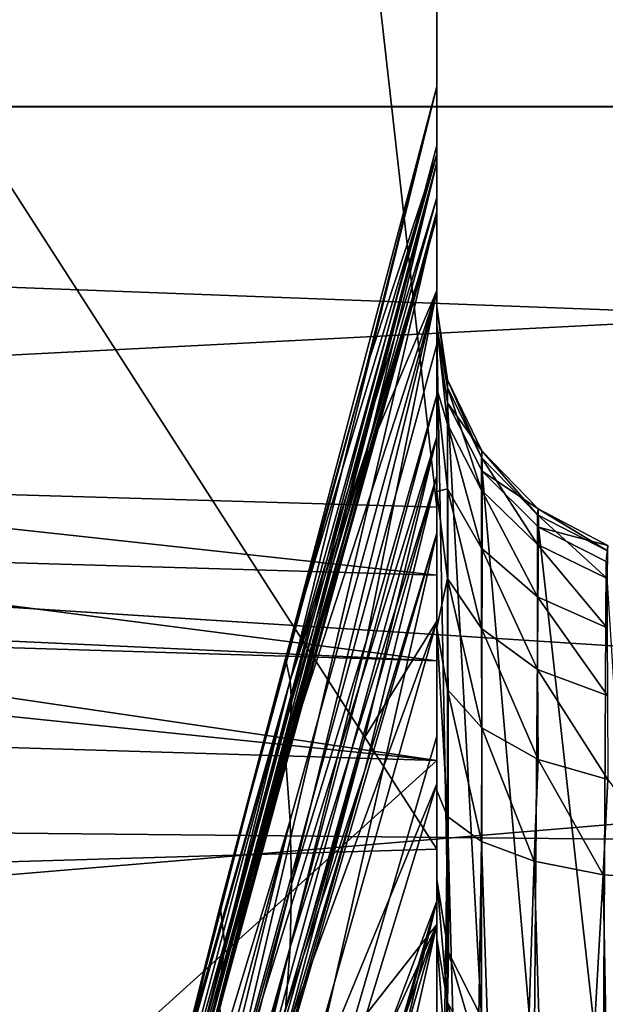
# Model space of a CAD drawing. Header units: millimetres. Extents: x -41 to 9, y -3 to 403.
# Tile 426 of 505: x -25.31 to -24.14, y 351.34 to 353.31. Entities that reach past the tile are written whole.
import ezdxf

# ---------------------------------------------------------------- set-up
doc = ezdxf.new("R2010")
doc.units = ezdxf.units.MM
doc.header["$LTSCALE"] = 81.481481
for name, color, linetype in [('1222', 7, 'CONTINUOUS'), ('1223', 7, 'CONTINUOUS'), ('1225', 7, 'CONTINUOUS'), ('1253', 7, 'CONTINUOUS'), ('129', 7, 'CONTINUOUS'), ('130', 7, 'CONTINUOUS'), ('131', 7, 'CONTINUOUS'), ('132', 7, 'CONTINUOUS'), ('133', 7, 'CONTINUOUS'), ('137', 7, 'CONTINUOUS'), ('138', 7, 'CONTINUOUS'), ('139', 7, 'CONTINUOUS'), ('179', 7, 'CONTINUOUS'), ('278', 7, 'CONTINUOUS'), ('280', 7, 'CONTINUOUS'), ('281', 7, 'CONTINUOUS'), ('282', 7, 'CONTINUOUS'), ('283', 7, 'CONTINUOUS'), ('284', 7, 'CONTINUOUS'), ('285', 7, 'CONTINUOUS'), ('286', 7, 'CONTINUOUS'), ('287', 7, 'CONTINUOUS'), ('288', 7, 'CONTINUOUS'), ('289', 7, 'CONTINUOUS'), ('290', 7, 'CONTINUOUS'), ('430', 7, 'CONTINUOUS')]:
    doc.layers.add(name, color=color, linetype=linetype)

msp = doc.modelspace()

# ---------------------------------------------------------------- linework, layer by layer
at = {"layer": '1222', "linetype": 'Continuous'}
for points in [[(-40.875, 353.132, 91.4203), (9.125, 356.2626, 90.2655), (-40.875, 356.2632, 90.2652), (-40.875, 353.132, 91.4203)], [(9.125, 353.1314, 91.4205), (9.125, 356.2626, 90.2655), (-40.875, 353.132, 91.4203), (9.125, 353.1314, 91.4205)], [(-40.875, 349.9211, 92.3258), (9.125, 353.1314, 91.4205), (-40.875, 353.132, 91.4203), (-40.875, 349.9211, 92.3258)], [(9.125, 349.9204, 92.326), (9.125, 353.1314, 91.4205), (-40.875, 349.9211, 92.3258), (9.125, 349.9204, 92.326)]]:
    msp.add_3dface(points, dxfattribs=at)
at = {"layer": '1223', "linetype": 'Continuous'}
for points in [[(9.125, 356.2638, 11.735), (9.125, 353.1333, 10.5801), (-40.875, 356.2631, 11.7347), (9.125, 356.2638, 11.735)], [(-40.875, 356.2631, 11.7347), (9.125, 353.1333, 10.5801), (-40.875, 353.1325, 10.5799), (-40.875, 356.2631, 11.7347)], [(9.125, 353.1333, 10.5801), (9.125, 349.9219, 9.6744), (-40.875, 353.1325, 10.5799), (9.125, 353.1333, 10.5801)], [(-40.875, 353.1325, 10.5799), (9.125, 349.9219, 9.6744), (-40.875, 349.9212, 9.6742), (-40.875, 353.1325, 10.5799)]]:
    msp.add_3dface(points, dxfattribs=at)
at = {"layer": '1225', "linetype": 'Continuous'}
for points in [[(-40.875, 351.8391, 88.9984), (-40.875, 354.8586, 87.9224), (-15.675, 353.132, 88.5711), (-40.875, 351.8391, 88.9984)], [(-15.675, 353.132, 88.5711), (-40.875, 354.8586, 87.9224), (-15.675, 354.655, 88.0037), (-15.675, 353.132, 88.5711)], [(-15.675, 351.5876, 89.0758), (-40.875, 351.8391, 88.9984), (-15.675, 353.132, 88.5711), (-15.675, 351.5876, 89.0758)], [(-40.875, 348.7439, 89.8276), (-40.875, 351.8391, 88.9984), (-15.675, 350.0238, 89.517), (-40.875, 348.7439, 89.8276)], [(-15.675, 350.0238, 89.517), (-40.875, 351.8391, 88.9984), (-15.675, 351.5876, 89.0758), (-15.675, 350.0238, 89.517)]]:
    msp.add_3dface(points, dxfattribs=at)
at = {"layer": '1253', "linetype": 'Continuous'}
for points in [[(-40.875, 353.3607, 13.5096), (-15.675, 352.4072, 13.1833), (-15.675, 353.9406, 13.7213), (-40.875, 353.3607, 13.5096)], [(-40.875, 353.3607, 13.5096), (-40.875, 350.3009, 12.5561), (-15.675, 352.4072, 13.1833), (-40.875, 353.3607, 13.5096)], [(-40.875, 350.3009, 12.5561), (-15.675, 350.8532, 12.7084), (-15.675, 352.4072, 13.1833), (-40.875, 350.3009, 12.5561)]]:
    msp.add_3dface(points, dxfattribs=at)
at = {"layer": '129', "linetype": 'Continuous'}
for points in [[(-24.4519, 351.446, 26.0047), (-24.475, 351.5912, 26.0436), (-24.4536, 351.3459, 26.2783), (-24.4519, 351.446, 26.0047)], [(-24.4536, 351.3459, 26.2783), (-24.475, 351.5912, 26.0436), (-24.475, 351.4737, 26.3462), (-24.4536, 351.3459, 26.2783)], [(-24.4536, 351.3459, 26.2783), (-24.475, 351.4737, 26.3462), (-24.4537, 351.1845, 26.5221), (-24.4536, 351.3459, 26.2783)], [(-24.475, 351.4737, 26.3462), (-24.475, 351.2956, 26.614), (-24.4537, 351.1845, 26.5221), (-24.475, 351.4737, 26.3462)], [(-24.3851, 351.2202, 26.2133), (-24.4519, 351.446, 26.0047), (-24.4536, 351.3459, 26.2783), (-24.3851, 351.2202, 26.2133)], [(-24.3858, 351.3159, 25.9699), (-24.4519, 351.446, 26.0047), (-24.3851, 351.2202, 26.2133), (-24.3858, 351.3159, 25.9699)], [(-24.4536, 351.3459, 26.2783), (-24.4537, 351.1845, 26.5221), (-24.3851, 351.0758, 26.4316), (-24.4536, 351.3459, 26.2783)], [(-24.3851, 351.2202, 26.2133), (-24.4536, 351.3459, 26.2783), (-24.3851, 351.0758, 26.4316), (-24.3851, 351.2202, 26.2133)]]:
    msp.add_3dface(points, dxfattribs=at)
at = {"layer": '130', "linetype": 'Continuous'}
for points in [[(-24.475, 351.5912, 26.0436), (-24.4519, 351.446, 26.0047), (-24.475, 352.6821, 21.9726), (-24.475, 351.5912, 26.0436)], [(-24.475, 352.6821, 21.9726), (-24.4519, 351.446, 26.0047), (-24.4535, 352.542, 21.935), (-24.475, 352.6821, 21.9726)], [(-24.4519, 351.446, 26.0047), (-24.3858, 351.3159, 25.9699), (-24.4535, 352.542, 21.935), (-24.4519, 351.446, 26.0047)], [(-24.4535, 352.542, 21.935), (-24.3858, 351.3159, 25.9699), (-24.385, 352.4056, 21.8985), (-24.4535, 352.542, 21.935)], [(-24.3858, 351.3159, 25.9699), (-24.281, 351.2092, 25.9413), (-24.385, 352.4056, 21.8985), (-24.3858, 351.3159, 25.9699)], [(-24.385, 352.4056, 21.8985), (-24.281, 351.2092, 25.9413), (-24.2724, 352.2938, 21.8685), (-24.385, 352.4056, 21.8985)], [(-24.281, 351.2092, 25.9413), (-24.1439, 351.1367, 25.9218), (-24.2724, 352.2938, 21.8685), (-24.281, 351.2092, 25.9413)], [(-24.2724, 352.2938, 21.8685), (-24.1439, 351.1367, 25.9218), (-24.1378, 352.2254, 21.8502), (-24.2724, 352.2938, 21.8685)], [(-24.1439, 351.1367, 25.9218), (-24.0675, 351.1166, 25.9164), (-24.1378, 352.2254, 21.8502), (-24.1439, 351.1367, 25.9218)]]:
    msp.add_3dface(points, dxfattribs=at)
at = {"layer": '131', "linetype": 'Continuous'}
for points in [[(-24.475, 352.6821, 21.9726), (-24.4539, 352.5875, 21.6536), (-24.475, 352.7329, 21.6115), (-24.475, 352.6821, 21.9726)], [(-24.475, 352.7329, 21.6115), (-24.454, 352.5724, 21.3706), (-24.475, 352.6949, 21.2486), (-24.475, 352.7329, 21.6115)], [(-24.4539, 352.5875, 21.6536), (-24.454, 352.5724, 21.3706), (-24.475, 352.7329, 21.6115), (-24.4539, 352.5875, 21.6536)], [(-24.475, 352.6949, 21.2486), (-24.4541, 352.4994, 21.0973), (-24.475, 352.5698, 20.9045), (-24.475, 352.6949, 21.2486)], [(-24.454, 352.5724, 21.3706), (-24.4541, 352.4994, 21.0973), (-24.475, 352.6949, 21.2486), (-24.454, 352.5724, 21.3706)], [(-24.475, 352.6821, 21.9726), (-24.4535, 352.542, 21.935), (-24.4539, 352.5875, 21.6536), (-24.475, 352.6821, 21.9726)], [(-24.4539, 352.5875, 21.6536), (-24.386, 352.4328, 21.3929), (-24.454, 352.5724, 21.3706), (-24.4539, 352.5875, 21.6536)], [(-24.4535, 352.542, 21.935), (-24.3857, 352.446, 21.6464), (-24.4539, 352.5875, 21.6536), (-24.4535, 352.542, 21.935)], [(-24.3857, 352.446, 21.6464), (-24.386, 352.4328, 21.3929), (-24.4539, 352.5875, 21.6536), (-24.3857, 352.446, 21.6464)], [(-24.4541, 352.4994, 21.0973), (-24.4541, 352.3701, 20.844), (-24.475, 352.5698, 20.9045), (-24.4541, 352.4994, 21.0973)], [(-24.475, 352.5698, 20.9045), (-24.4541, 352.3701, 20.844), (-24.475, 352.3649, 20.6005), (-24.475, 352.5698, 20.9045)], [(-24.454, 352.5724, 21.3706), (-24.3862, 352.3675, 21.148), (-24.4541, 352.4994, 21.0973), (-24.454, 352.5724, 21.3706)], [(-24.386, 352.4328, 21.3929), (-24.3862, 352.3675, 21.148), (-24.454, 352.5724, 21.3706), (-24.386, 352.4328, 21.3929)], [(-24.4535, 352.542, 21.935), (-24.385, 352.4056, 21.8985), (-24.3857, 352.446, 21.6464), (-24.4535, 352.542, 21.935)], [(-24.3862, 352.3675, 21.148), (-24.3862, 352.2517, 20.9212), (-24.4541, 352.4994, 21.0973), (-24.3862, 352.3675, 21.148)], [(-24.4541, 352.4994, 21.0973), (-24.3862, 352.2517, 20.9212), (-24.4541, 352.3701, 20.844), (-24.4541, 352.4994, 21.0973)], [(-24.3857, 352.446, 21.6464), (-24.2742, 352.3184, 21.4112), (-24.386, 352.4328, 21.3929), (-24.3857, 352.446, 21.6464)], [(-24.385, 352.4056, 21.8985), (-24.2735, 352.3303, 21.6404), (-24.3857, 352.446, 21.6464), (-24.385, 352.4056, 21.8985)], [(-24.2735, 352.3303, 21.6404), (-24.2742, 352.3184, 21.4112), (-24.3857, 352.446, 21.6464), (-24.2735, 352.3303, 21.6404)], [(-24.386, 352.4328, 21.3929), (-24.2746, 352.2594, 21.1896), (-24.3862, 352.3675, 21.148), (-24.386, 352.4328, 21.3929)], [(-24.2742, 352.3184, 21.4112), (-24.2746, 352.2594, 21.1896), (-24.386, 352.4328, 21.3929), (-24.2742, 352.3184, 21.4112)], [(-24.385, 352.4056, 21.8985), (-24.2724, 352.2938, 21.8685), (-24.2735, 352.3303, 21.6404), (-24.385, 352.4056, 21.8985)], [(-24.4541, 352.3701, 20.844), (-24.454, 352.1915, 20.6243), (-24.475, 352.3649, 20.6005), (-24.4541, 352.3701, 20.844)], [(-24.475, 352.3649, 20.6005), (-24.454, 352.1915, 20.6243), (-24.475, 352.0928, 20.3556), (-24.475, 352.3649, 20.6005)], [(-24.3862, 352.2517, 20.9212), (-24.386, 352.0916, 20.7244), (-24.4541, 352.3701, 20.844), (-24.3862, 352.2517, 20.9212)], [(-24.4541, 352.3701, 20.844), (-24.386, 352.0916, 20.7244), (-24.454, 352.1915, 20.6243), (-24.4541, 352.3701, 20.844)], [(-24.3862, 352.3675, 21.148), (-24.2746, 352.1547, 20.9844), (-24.3862, 352.2517, 20.9212), (-24.3862, 352.3675, 21.148)], [(-24.2746, 352.2594, 21.1896), (-24.2746, 352.1547, 20.9844), (-24.3862, 352.3675, 21.148), (-24.2746, 352.2594, 21.1896)], [(-24.2735, 352.3303, 21.6404), (-24.1353, 352.2464, 21.4227), (-24.2742, 352.3184, 21.4112), (-24.2735, 352.3303, 21.6404)], [(-24.2724, 352.2938, 21.8685), (-24.1341, 352.2576, 21.6367), (-24.2735, 352.3303, 21.6404), (-24.2724, 352.2938, 21.8685)], [(-24.1341, 352.2576, 21.6367), (-24.1353, 352.2464, 21.4227), (-24.2735, 352.3303, 21.6404), (-24.1341, 352.2576, 21.6367)], [(-24.2742, 352.3184, 21.4112), (-24.1359, 352.1912, 21.2158), (-24.2746, 352.2594, 21.1896), (-24.2742, 352.3184, 21.4112)], [(-24.1353, 352.2464, 21.4227), (-24.1359, 352.1912, 21.2158), (-24.2742, 352.3184, 21.4112), (-24.1353, 352.2464, 21.4227)], [(-24.2724, 352.2938, 21.8685), (-24.1378, 352.2254, 21.8502), (-24.1341, 352.2576, 21.6367), (-24.2724, 352.2938, 21.8685)], [(-24.3862, 352.2517, 20.9212), (-24.2742, 352.0098, 20.8065), (-24.386, 352.0916, 20.7244), (-24.3862, 352.2517, 20.9212)], [(-24.2746, 352.1547, 20.9844), (-24.2742, 352.0098, 20.8065), (-24.3862, 352.2517, 20.9212), (-24.2746, 352.1547, 20.9844)], [(-24.2746, 352.2594, 21.1896), (-24.1359, 352.0934, 21.0243), (-24.2746, 352.1547, 20.9844), (-24.2746, 352.2594, 21.1896)], [(-24.1359, 352.1912, 21.2158), (-24.1359, 352.0934, 21.0243), (-24.2746, 352.2594, 21.1896), (-24.1359, 352.1912, 21.2158)], [(-24.454, 352.1915, 20.6243), (-24.4539, 351.9704, 20.4461), (-24.475, 352.0928, 20.3556), (-24.454, 352.1915, 20.6243)], [(-24.454, 352.1915, 20.6243), (-24.3857, 351.8934, 20.565), (-24.4539, 351.9704, 20.4461), (-24.454, 352.1915, 20.6243)], [(-24.386, 352.0916, 20.7244), (-24.3857, 351.8934, 20.565), (-24.454, 352.1915, 20.6243), (-24.386, 352.0916, 20.7244)], [(-24.2746, 352.1547, 20.9844), (-24.1353, 351.9583, 20.8581), (-24.2742, 352.0098, 20.8065), (-24.2746, 352.1547, 20.9844)], [(-24.1359, 352.0934, 21.0243), (-24.1353, 351.9583, 20.8581), (-24.2746, 352.1547, 20.9844), (-24.1359, 352.0934, 21.0243)], [(-24.4539, 351.9704, 20.4461), (-24.4536, 351.717, 20.3188), (-24.475, 352.0928, 20.3556), (-24.4539, 351.9704, 20.4461)], [(-24.475, 352.0928, 20.3556), (-24.4536, 351.717, 20.3188), (-24.475, 351.7686, 20.1837), (-24.475, 352.0928, 20.3556)], [(-24.386, 352.0916, 20.7244), (-24.2735, 351.8305, 20.6624), (-24.3857, 351.8934, 20.565), (-24.386, 352.0916, 20.7244)], [(-24.2742, 352.0098, 20.8065), (-24.2735, 351.8305, 20.6624), (-24.386, 352.0916, 20.7244), (-24.2742, 352.0098, 20.8065)], [(-24.2742, 352.0098, 20.8065), (-24.1341, 351.7909, 20.7235), (-24.2735, 351.8305, 20.6624), (-24.2742, 352.0098, 20.8065)], [(-24.1353, 351.9583, 20.8581), (-24.1341, 351.7909, 20.7235), (-24.2742, 352.0098, 20.8065), (-24.1353, 351.9583, 20.8581)], [(-24.4536, 351.717, 20.3188), (-24.4539, 351.9704, 20.4461), (-24.3858, 351.667, 20.4499), (-24.4536, 351.717, 20.3188)], [(-24.3857, 351.8934, 20.565), (-24.3858, 351.667, 20.4499), (-24.4539, 351.9704, 20.4461), (-24.3857, 351.8934, 20.565)], [(-24.3858, 351.667, 20.4499), (-24.3857, 351.8934, 20.565), (-24.281, 351.6275, 20.5531), (-24.3858, 351.667, 20.4499)], [(-24.2735, 351.8305, 20.6624), (-24.281, 351.6275, 20.5531), (-24.3857, 351.8934, 20.565), (-24.2735, 351.8305, 20.6624)], [(-24.281, 351.6275, 20.5531), (-24.2735, 351.8305, 20.6624), (-24.1439, 351.6007, 20.6233), (-24.281, 351.6275, 20.5531)], [(-24.1341, 351.7909, 20.7235), (-24.1439, 351.6007, 20.6233), (-24.2735, 351.8305, 20.6624), (-24.1341, 351.7909, 20.7235)], [(-24.1341, 351.7909, 20.7235), (-23.9881, 351.5903, 20.6506), (-24.1439, 351.6007, 20.6233), (-24.1341, 351.7909, 20.7235)]]:
    msp.add_3dface(points, dxfattribs=at)
at = {"layer": '132', "linetype": 'Continuous'}
for points in [[(-24.475, 352.3953, 46.9375), (-24.475, 367.4417, 45.223), (-24.475, 352.557, 47.6354), (-24.475, 352.3953, 46.9375)], [(-24.475, 352.557, 47.6354), (-24.475, 367.4417, 45.223), (-24.475, 352.7659, 48.3206), (-24.475, 352.557, 47.6354)], [(-24.475, 352.7659, 48.3206), (-24.475, 367.4417, 45.223), (-24.475, 353.0211, 48.9896), (-24.475, 352.7659, 48.3206)], [(-24.475, 353.055, 49.8579), (-24.475, 367.4417, 45.223), (-24.475, 353.1724, 50.7189), (-24.475, 353.055, 49.8579)], [(-24.475, 353.0372, 51.422), (-24.475, 367.4417, 45.223), (-24.475, 352.9505, 52.133), (-24.475, 353.0372, 51.422)], [(-24.475, 353.1724, 50.7189), (-24.475, 367.4417, 45.223), (-24.475, 353.0372, 51.422), (-24.475, 353.1724, 50.7189)], [(-24.475, 353.0211, 48.9896), (-24.475, 367.4417, 45.223), (-24.475, 353.055, 49.8579), (-24.475, 353.0211, 48.9896)], [(-24.475, 351.5482, 44.6574), (-24.475, 367.4417, 45.223), (-24.475, 351.877, 45.4617), (-24.475, 351.5482, 44.6574)], [(-24.475, 351.877, 45.4617), (-24.475, 367.4417, 45.223), (-24.475, 352.2818, 46.2306), (-24.475, 351.877, 45.4617)], [(-24.475, 352.2818, 46.2306), (-24.475, 367.4417, 45.223), (-24.475, 352.3953, 46.9375), (-24.475, 352.2818, 46.2306)], [(-24.475, 350.2583, 42.943), (-24.475, 367.4417, 45.223), (-24.475, 350.649, 43.5435), (-24.475, 350.2583, 42.943)], [(-24.475, 349.9098, 42.3175), (-24.475, 367.4417, 45.223), (-24.475, 350.2583, 42.943), (-24.475, 349.9098, 42.3175)], [(-24.475, 349.2664, 41.7334), (-24.475, 367.4417, 45.223), (-24.475, 349.9098, 42.3175), (-24.475, 349.2664, 41.7334)], [(-24.475, 350.649, 43.5435), (-24.475, 367.4417, 45.223), (-24.475, 351.0796, 44.116), (-24.475, 350.649, 43.5435)], [(-24.475, 351.0796, 44.116), (-24.475, 367.4417, 45.223), (-24.475, 351.5482, 44.6574), (-24.475, 351.0796, 44.116)], [(-24.475, 348.6823, 41.0901), (-24.475, 367.4417, 45.223), (-24.475, 349.2664, 41.7334), (-24.475, 348.6823, 41.0901)], [(-24.475, 348.0569, 40.7416), (-24.475, 367.4417, 45.223), (-24.475, 348.6823, 41.0901), (-24.475, 348.0569, 40.7416)], [(-24.475, 352.9505, 52.133), (-24.475, 367.4417, 45.223), (-24.475, 352.9124, 52.8483), (-24.475, 352.9505, 52.133)], [(-24.475, 352.9235, 53.5642), (-24.475, 367.4417, 45.223), (-24.475, 352.4741, 55.2411), (-24.475, 352.9235, 53.5642)], [(-24.475, 352.9124, 52.8483), (-24.475, 367.4417, 45.223), (-24.475, 352.9235, 53.5642), (-24.475, 352.9124, 52.8483)], [(-24.475, 367.4417, 45.223), (-24.475, 352.5698, 20.9045), (-24.475, 352.3339, 20.0795), (-24.475, 367.4417, 45.223)], [(-24.475, 352.6949, 21.2486), (-24.475, 352.5698, 20.9045), (-24.475, 367.4417, 45.223), (-24.475, 352.6949, 21.2486)], [(-24.475, 352.6821, 21.9726), (-24.475, 352.7329, 21.6115), (-24.475, 367.4417, 45.223), (-24.475, 352.6821, 21.9726)], [(-24.475, 352.7329, 21.6115), (-24.475, 352.6949, 21.2486), (-24.475, 367.4417, 45.223), (-24.475, 352.7329, 21.6115)], [(-24.475, 351.5912, 26.0436), (-24.475, 367.4417, 45.223), (-24.475, 348.0569, 40.7416), (-24.475, 351.5912, 26.0436)], [(-24.475, 351.5912, 26.0436), (-24.475, 352.6821, 21.9726), (-24.475, 367.4417, 45.223), (-24.475, 351.5912, 26.0436)], [(-24.475, 351.6515, 82.4083), (-24.475, 348.8427, 83.3119), (-24.475, 367.4417, 45.223), (-24.475, 351.6515, 82.4083)], [(-24.475, 367.4417, 45.223), (-24.475, 345.9646, 83.9645), (-24.475, 352.4741, 55.2411), (-24.475, 367.4417, 45.223)], [(-24.475, 348.8427, 83.3119), (-24.475, 345.9646, 83.9645), (-24.475, 367.4417, 45.223), (-24.475, 348.8427, 83.3119)], [(-24.475, 366.107, 48.4132), (-24.475, 351.6515, 82.4083), (-24.475, 367.4417, 45.223), (-24.475, 366.107, 48.4132)], [(-24.475, 354.3672, 81.2625), (-24.475, 351.6515, 82.4083), (-24.475, 366.107, 48.4132), (-24.475, 354.3672, 81.2625)], [(-24.475, 352.6583, 54.3918), (-24.475, 352.9235, 53.5642), (-24.475, 352.4741, 55.2411), (-24.475, 352.6583, 54.3918)], [(-24.475, 352.5698, 20.9045), (-24.475, 352.3649, 20.6005), (-24.475, 352.3339, 20.0795), (-24.475, 352.5698, 20.9045)], [(-24.475, 352.4741, 55.2411), (-24.475, 343.0426, 84.3613), (-24.475, 352.1067, 55.8556), (-24.475, 352.4741, 55.2411)], [(-24.475, 345.9646, 83.9645), (-24.475, 343.0426, 84.3613), (-24.475, 352.4741, 55.2411), (-24.475, 345.9646, 83.9645)], [(-24.475, 352.3649, 20.6005), (-24.475, 352.0928, 20.3556), (-24.475, 352.3339, 20.0795), (-24.475, 352.3649, 20.6005)], [(-24.475, 352.3339, 20.0795), (-24.475, 352.0928, 20.3556), (-24.475, 352.1984, 19.9021), (-24.475, 352.3339, 20.0795)], [(-24.475, 352.1984, 19.9021), (-24.475, 351.7686, 20.1837), (-24.475, 352.0271, 19.7592), (-24.475, 352.1984, 19.9021)], [(-24.475, 352.0928, 20.3556), (-24.475, 351.7686, 20.1837), (-24.475, 352.1984, 19.9021), (-24.475, 352.0928, 20.3556)], [(-24.475, 352.1067, 55.8556), (-24.475, 343.0426, 84.3613), (-24.475, 351.782, 56.494), (-24.475, 352.1067, 55.8556)], [(-24.475, 352.0271, 19.7592), (-24.475, 351.7686, 20.1837), (-24.475, 351.8286, 19.6578), (-24.475, 352.0271, 19.7592)], [(-24.475, 350.2621, 19.1105), (-24.475, 351.8286, 19.6578), (-24.475, 350.1666, 19.6187), (-24.475, 350.2621, 19.1105)], [(-24.475, 351.8286, 19.6578), (-24.475, 351.7686, 20.1837), (-24.475, 350.1666, 19.6187), (-24.475, 351.8286, 19.6578)], [(-24.475, 351.782, 56.494), (-24.475, 343.0426, 84.3613), (-24.475, 351.5016, 57.1531), (-24.475, 351.782, 56.494)], [(-24.475, 347.4565, 40.351), (-24.475, 351.5912, 26.0436), (-24.475, 348.0569, 40.7416), (-24.475, 347.4565, 40.351)], [(-24.475, 351.4737, 26.3462), (-24.475, 351.5912, 26.0436), (-24.475, 347.4565, 40.351), (-24.475, 351.4737, 26.3462)], [(-24.475, 351.5016, 57.1531), (-24.475, 343.0426, 84.3613), (-24.475, 351.2671, 57.8296), (-24.475, 351.5016, 57.1531)], [(-24.475, 351.2956, 26.614), (-24.475, 351.4737, 26.3462), (-24.475, 347.4565, 40.351), (-24.475, 351.2956, 26.614)]]:
    msp.add_3dface(points, dxfattribs=at)
at = {"layer": '133', "linetype": 'Continuous'}
for points in [[(-24.475, 351.6515, 82.4083), (-24.475, 354.3672, 81.2625), (-26.1855, 354.3133, 81.2222), (-24.475, 351.6515, 82.4083)], [(-26.1855, 351.6013, 82.3634), (-24.475, 351.6515, 82.4083), (-26.1855, 354.3133, 81.2222), (-26.1855, 351.6013, 82.3634)], [(-24.475, 348.8427, 83.3119), (-24.475, 351.6515, 82.4083), (-26.1855, 351.6013, 82.3634), (-24.475, 348.8427, 83.3119)], [(-26.1855, 348.7996, 83.2617), (-24.475, 348.8427, 83.3119), (-26.1855, 351.6013, 82.3634), (-26.1855, 348.7996, 83.2617)]]:
    msp.add_3dface(points, dxfattribs=at)
at = {"layer": '137', "linetype": 'Continuous'}
for points in [[(-24.475, 367.4417, 45.223), (-24.475, 352.3339, 20.0795), (-26.175, 367.4095, 45.1695), (-24.475, 367.4417, 45.223)], [(-26.175, 367.4095, 45.1695), (-24.475, 352.3339, 20.0795), (-26.175, 352.3833, 20.1616), (-26.175, 367.4095, 45.1695)]]:
    msp.add_3dface(points, dxfattribs=at)
at = {"layer": '138', "linetype": 'Continuous'}
for points in [[(-26.175, 352.3833, 20.1616), (-24.475, 352.1984, 19.9021), (-26.1789, 352.2481, 19.9848), (-26.175, 352.3833, 20.1616)], [(-24.475, 352.3339, 20.0795), (-24.475, 352.1984, 19.9021), (-26.175, 352.3833, 20.1616), (-24.475, 352.3339, 20.0795)], [(-26.1789, 352.2481, 19.9848), (-24.475, 352.0271, 19.7592), (-26.1819, 352.1062, 19.862), (-26.1789, 352.2481, 19.9848)], [(-24.475, 352.1984, 19.9021), (-24.475, 352.0271, 19.7592), (-26.1789, 352.2481, 19.9848), (-24.475, 352.1984, 19.9021)], [(-26.1819, 352.1062, 19.862), (-24.475, 352.0271, 19.7592), (-26.1824, 352.0795, 19.8436), (-26.1819, 352.1062, 19.862)], [(-26.1824, 352.0795, 19.8436), (-24.475, 351.8286, 19.6578), (-26.1837, 352.0051, 19.7987), (-26.1824, 352.0795, 19.8436)], [(-24.475, 352.0271, 19.7592), (-24.475, 351.8286, 19.6578), (-26.1824, 352.0795, 19.8436), (-24.475, 352.0271, 19.7592)], [(-26.1837, 352.0051, 19.7987), (-24.475, 351.8286, 19.6578), (-25.3301, 351.8545, 19.6995), (-26.1837, 352.0051, 19.7987)]]:
    msp.add_3dface(points, dxfattribs=at)
at = {"layer": '139', "linetype": 'Continuous'}
for points in [[(-25.3301, 351.8545, 19.6995), (-24.475, 351.8286, 19.6578), (-26.1855, 350.2809, 19.1793), (-25.3301, 351.8545, 19.6995)], [(-24.475, 351.8286, 19.6578), (-24.475, 350.2621, 19.1105), (-26.1855, 350.2809, 19.1793), (-24.475, 351.8286, 19.6578)]]:
    msp.add_3dface(points, dxfattribs=at)
at = {"layer": '179', "linetype": 'Continuous'}
for points in [[(-24.475, 351.7686, 20.1837), (-24.4536, 351.717, 20.3188), (-24.475, 350.1666, 19.6187), (-24.475, 351.7686, 20.1837)], [(-24.475, 350.1666, 19.6187), (-24.4536, 351.717, 20.3188), (-24.4585, 350.1274, 19.7398), (-24.475, 350.1666, 19.6187)], [(-24.4536, 351.717, 20.3188), (-24.4102, 350.0908, 19.8529), (-24.4585, 350.1274, 19.7398), (-24.4536, 351.717, 20.3188)], [(-24.4536, 351.717, 20.3188), (-24.3858, 351.667, 20.4499), (-24.4102, 350.0908, 19.8529), (-24.4536, 351.717, 20.3188)], [(-24.3858, 351.667, 20.4499), (-24.3332, 350.0591, 19.9506), (-24.4102, 350.0908, 19.8529), (-24.3858, 351.667, 20.4499)], [(-24.3858, 351.667, 20.4499), (-24.281, 351.6275, 20.5531), (-24.3332, 350.0591, 19.9506), (-24.3858, 351.667, 20.4499)], [(-24.281, 351.6275, 20.5531), (-24.2325, 350.0345, 20.0264), (-24.3332, 350.0591, 19.9506), (-24.281, 351.6275, 20.5531)], [(-24.281, 351.6275, 20.5531), (-24.1439, 351.6007, 20.6233), (-24.2325, 350.0345, 20.0264), (-24.281, 351.6275, 20.5531)], [(-24.1439, 351.6007, 20.6233), (-24.1149, 350.0187, 20.0753), (-24.2325, 350.0345, 20.0264), (-24.1439, 351.6007, 20.6233)], [(-24.1439, 351.6007, 20.6233), (-23.9881, 351.5903, 20.6506), (-24.1149, 350.0187, 20.0753), (-24.1439, 351.6007, 20.6233)]]:
    msp.add_3dface(points, dxfattribs=at)
at = {"layer": '278', "linetype": 'Continuous'}
for points in [[(-24.475, 351.782, 56.494), (-24.475, 351.5016, 57.1531), (-24.615, 351.3234, 56.2802), (-24.475, 351.782, 56.494)], [(-24.475, 351.5016, 57.1531), (-24.7763, 350.4563, 56.9529), (-24.7676, 350.6614, 56.5101), (-24.475, 351.5016, 57.1531)], [(-24.475, 351.5016, 57.1531), (-24.6186, 350.8648, 57.3849), (-24.7763, 350.4563, 56.9529), (-24.475, 351.5016, 57.1531)], [(-24.7646, 350.8673, 56.0675), (-24.475, 351.5016, 57.1531), (-24.7676, 350.6614, 56.5101), (-24.7646, 350.8673, 56.0675)], [(-24.475, 351.5016, 57.1531), (-24.7646, 350.8673, 56.0675), (-24.615, 351.3234, 56.2802), (-24.475, 351.5016, 57.1531)], [(-24.475, 351.5016, 57.1531), (-24.475, 351.2671, 57.8296), (-24.6186, 350.8648, 57.3849), (-24.475, 351.5016, 57.1531)]]:
    msp.add_3dface(points, dxfattribs=at)
at = {"layer": '280', "linetype": 'Continuous'}
for points in [[(-24.475, 352.4741, 55.2411), (-24.475, 352.1067, 55.8556), (-24.6185, 351.8751, 55.2188), (-24.475, 352.4741, 55.2411)], [(-24.475, 352.1067, 55.8556), (-24.7676, 351.074, 55.6253), (-24.7763, 351.2814, 55.1835), (-24.475, 352.1067, 55.8556)], [(-24.475, 352.1067, 55.8556), (-24.7763, 351.2814, 55.1835), (-24.6185, 351.8751, 55.2188), (-24.475, 352.1067, 55.8556)], [(-24.475, 352.1067, 55.8556), (-24.475, 351.782, 56.494), (-24.7676, 351.074, 55.6253), (-24.475, 352.1067, 55.8556)], [(-24.475, 351.782, 56.494), (-24.615, 351.3234, 56.2802), (-24.7676, 351.074, 55.6253), (-24.475, 351.782, 56.494)]]:
    msp.add_3dface(points, dxfattribs=at)
at = {"layer": '281', "linetype": 'Continuous'}
for points in [[(-24.839, 351.6012, 53.0856), (-24.475, 352.9235, 53.5642), (-24.9065, 351.3389, 53.1385), (-24.839, 351.6012, 53.0856)], [(-24.9065, 351.3389, 53.1385), (-24.475, 352.9235, 53.5642), (-24.8973, 351.1125, 53.9776), (-24.9065, 351.3389, 53.1385)], [(-24.475, 352.9235, 53.5642), (-24.475, 352.6583, 54.3918), (-24.8973, 351.1125, 53.9776), (-24.475, 352.9235, 53.5642)], [(-24.6186, 352.3933, 53.2838), (-24.475, 352.9235, 53.5642), (-24.839, 351.6012, 53.0856), (-24.6186, 352.3933, 53.2838)], [(-24.475, 352.6583, 54.3918), (-24.475, 352.4741, 55.2411), (-24.8973, 351.1125, 53.9776), (-24.475, 352.6583, 54.3918)], [(-24.9065, 350.889, 54.8175), (-24.475, 352.4741, 55.2411), (-24.6185, 351.8751, 55.2188), (-24.9065, 350.889, 54.8175)], [(-24.475, 352.4741, 55.2411), (-24.9065, 350.889, 54.8175), (-24.8973, 351.1125, 53.9776), (-24.475, 352.4741, 55.2411)], [(-24.7763, 351.8618, 53.0176), (-24.6186, 352.3933, 53.2838), (-24.839, 351.6012, 53.0856), (-24.7763, 351.8618, 53.0176)], [(-24.839, 351.0899, 54.9946), (-24.9065, 350.889, 54.8175), (-24.6185, 351.8751, 55.2188), (-24.839, 351.0899, 54.9946)], [(-24.7763, 351.2814, 55.1835), (-24.839, 351.0899, 54.9946), (-24.6185, 351.8751, 55.2188), (-24.7763, 351.2814, 55.1835)]]:
    msp.add_3dface(points, dxfattribs=at)
at = {"layer": '282', "linetype": 'Continuous'}
for points in [[(-24.475, 352.9505, 52.133), (-24.475, 352.9124, 52.8483), (-24.615, 352.4464, 52.0889), (-24.475, 352.9505, 52.133)], [(-24.475, 352.9124, 52.8483), (-24.475, 352.9235, 53.5642), (-24.6186, 352.3933, 53.2838), (-24.475, 352.9124, 52.8483)], [(-24.475, 352.9124, 52.8483), (-24.6186, 352.3933, 53.2838), (-24.7763, 351.8618, 53.0176), (-24.475, 352.9124, 52.8483)], [(-24.475, 352.9124, 52.8483), (-24.7763, 351.8618, 53.0176), (-24.7676, 351.903, 52.5314), (-24.475, 352.9124, 52.8483)], [(-24.7646, 351.9451, 52.0451), (-24.475, 352.9124, 52.8483), (-24.7676, 351.903, 52.5314), (-24.7646, 351.9451, 52.0451)], [(-24.475, 352.9124, 52.8483), (-24.7646, 351.9451, 52.0451), (-24.615, 352.4464, 52.0889), (-24.475, 352.9124, 52.8483)]]:
    msp.add_3dface(points, dxfattribs=at)
at = {"layer": '283', "linetype": 'Continuous'}
for points in [[(-24.9065, 351.538, 50.863), (-24.7763, 352.0319, 51.0728), (-24.9849, 351.2214, 51.0046), (-24.9065, 351.538, 50.863)], [(-24.7763, 352.0319, 51.0728), (-24.7676, 351.9881, 51.5588), (-24.9849, 351.2214, 51.0046), (-24.7763, 352.0319, 51.0728)], [(-24.839, 351.7873, 50.9607), (-24.7763, 352.0319, 51.0728), (-24.9065, 351.538, 50.863), (-24.839, 351.7873, 50.9607)], [(-25.0686, 350.9087, 51.1543), (-24.7676, 351.9881, 51.5588), (-25.0627, 350.8731, 51.5512), (-25.0686, 350.9087, 51.1543)], [(-24.9849, 351.2214, 51.0046), (-24.7676, 351.9881, 51.5588), (-25.0686, 350.9087, 51.1543), (-24.9849, 351.2214, 51.0046)], [(-24.7676, 351.9881, 51.5588), (-24.7646, 351.9451, 52.0451), (-25.0627, 350.8731, 51.5512), (-24.7676, 351.9881, 51.5588)], [(-25.0627, 350.8731, 51.5512), (-24.7646, 351.9451, 52.0451), (-25.0608, 350.8381, 51.9482), (-25.0627, 350.8731, 51.5512)], [(-24.7646, 351.9451, 52.0451), (-24.7676, 351.903, 52.5314), (-25.0608, 350.8381, 51.9482), (-24.7646, 351.9451, 52.0451)], [(-24.7676, 351.903, 52.5314), (-24.7763, 351.8618, 53.0176), (-25.0686, 350.7698, 52.7424), (-24.7676, 351.903, 52.5314)], [(-25.0627, 350.8037, 52.3453), (-24.7676, 351.903, 52.5314), (-25.0686, 350.7698, 52.7424), (-25.0627, 350.8037, 52.3453)], [(-25.0608, 350.8381, 51.9482), (-24.7676, 351.903, 52.5314), (-25.0627, 350.8037, 52.3453), (-25.0608, 350.8381, 51.9482)], [(-25.0686, 350.7698, 52.7424), (-24.7763, 351.8618, 53.0176), (-24.9847, 351.0522, 52.9444), (-25.0686, 350.7698, 52.7424)], [(-24.7763, 351.8618, 53.0176), (-24.839, 351.6012, 53.0856), (-24.9847, 351.0522, 52.9444), (-24.7763, 351.8618, 53.0176)], [(-24.839, 351.6012, 53.0856), (-24.9065, 351.3389, 53.1385), (-24.9847, 351.0522, 52.9444), (-24.839, 351.6012, 53.0856)]]:
    msp.add_3dface(points, dxfattribs=at)
at = {"layer": '284', "linetype": 'Continuous'}
for points in [[(-24.475, 353.1724, 50.7189), (-24.475, 353.0372, 51.422), (-24.6185, 352.6018, 50.9029), (-24.475, 353.1724, 50.7189)], [(-24.475, 353.0372, 51.422), (-24.7676, 351.9881, 51.5588), (-24.7763, 352.0319, 51.0728), (-24.475, 353.0372, 51.422)], [(-24.475, 353.0372, 51.422), (-24.7763, 352.0319, 51.0728), (-24.6185, 352.6018, 50.9029), (-24.475, 353.0372, 51.422)], [(-24.475, 353.0372, 51.422), (-24.475, 352.9505, 52.133), (-24.7676, 351.9881, 51.5588), (-24.475, 353.0372, 51.422)], [(-24.475, 352.9505, 52.133), (-24.615, 352.4464, 52.0889), (-24.7676, 351.9881, 51.5588), (-24.475, 352.9505, 52.133)], [(-24.615, 352.4464, 52.0889), (-24.7646, 351.9451, 52.0451), (-24.7676, 351.9881, 51.5588), (-24.615, 352.4464, 52.0889)]]:
    msp.add_3dface(points, dxfattribs=at)
at = {"layer": '285', "linetype": 'Continuous'}
for points in [[(-24.9065, 351.538, 50.863), (-24.475, 353.1724, 50.7189), (-24.6185, 352.6018, 50.9029), (-24.9065, 351.538, 50.863)], [(-24.475, 353.1724, 50.7189), (-24.9065, 351.538, 50.863), (-24.8973, 351.4607, 49.9973), (-24.475, 353.1724, 50.7189)], [(-24.475, 353.055, 49.8579), (-24.475, 353.1724, 50.7189), (-24.8973, 351.4607, 49.9973), (-24.475, 353.055, 49.8579)], [(-24.475, 353.0211, 48.9896), (-24.475, 353.055, 49.8579), (-24.8973, 351.4607, 49.9973), (-24.475, 353.0211, 48.9896)], [(-24.839, 351.6149, 48.9919), (-24.475, 353.0211, 48.9896), (-24.9065, 351.3865, 49.1314), (-24.839, 351.6149, 48.9919)], [(-24.9065, 351.3865, 49.1314), (-24.475, 353.0211, 48.9896), (-24.8973, 351.4607, 49.9973), (-24.9065, 351.3865, 49.1314)], [(-24.6186, 352.427, 48.9074), (-24.475, 353.0211, 48.9896), (-24.839, 351.6149, 48.9919), (-24.6186, 352.427, 48.9074)], [(-24.839, 351.7873, 50.9607), (-24.9065, 351.538, 50.863), (-24.6185, 352.6018, 50.9029), (-24.839, 351.7873, 50.9607)], [(-24.7763, 352.0319, 51.0728), (-24.839, 351.7873, 50.9607), (-24.6185, 352.6018, 50.9029), (-24.7763, 352.0319, 51.0728)], [(-24.7763, 351.8365, 48.839), (-24.6186, 352.427, 48.9074), (-24.839, 351.6149, 48.9919), (-24.7763, 351.8365, 48.839)]]:
    msp.add_3dface(points, dxfattribs=at)
at = {"layer": '286', "linetype": 'Continuous'}
for points in [[(-24.475, 352.7659, 48.3206), (-24.475, 353.0211, 48.9896), (-24.6186, 352.427, 48.9074), (-24.475, 352.7659, 48.3206)], [(-24.475, 352.7659, 48.3206), (-24.6186, 352.427, 48.9074), (-24.7763, 351.8365, 48.839), (-24.475, 352.7659, 48.3206)], [(-24.475, 352.7659, 48.3206), (-24.7763, 351.8365, 48.839), (-24.7676, 351.7089, 48.3679), (-24.475, 352.7659, 48.3206)], [(-24.7646, 351.5822, 47.8966), (-24.475, 352.7659, 48.3206), (-24.7676, 351.7089, 48.3679), (-24.7646, 351.5822, 47.8966)], [(-24.475, 352.7659, 48.3206), (-24.7646, 351.5822, 47.8966), (-24.615, 352.0683, 47.7663), (-24.475, 352.7659, 48.3206)], [(-24.475, 352.557, 47.6354), (-24.475, 352.7659, 48.3206), (-24.615, 352.0683, 47.7663), (-24.475, 352.557, 47.6354)]]:
    msp.add_3dface(points, dxfattribs=at)
at = {"layer": '287', "linetype": 'Continuous'}
for points in [[(-25.0686, 350.7162, 48.9538), (-24.7763, 351.8365, 48.839), (-24.9847, 351.0507, 49.0471), (-25.0686, 350.7162, 48.9538)], [(-24.7676, 351.7089, 48.3679), (-24.7763, 351.8365, 48.839), (-25.0686, 350.7162, 48.9538), (-24.7676, 351.7089, 48.3679)], [(-24.7763, 351.8365, 48.839), (-24.839, 351.6149, 48.9919), (-24.9847, 351.0507, 49.0471), (-24.7763, 351.8365, 48.839)], [(-25.0627, 350.6122, 48.5691), (-24.7676, 351.7089, 48.3679), (-25.0686, 350.7162, 48.9538), (-25.0627, 350.6122, 48.5691)], [(-25.0608, 350.5088, 48.1842), (-24.7676, 351.7089, 48.3679), (-25.0627, 350.6122, 48.5691), (-25.0608, 350.5088, 48.1842)], [(-24.7646, 351.5822, 47.8966), (-24.7676, 351.7089, 48.3679), (-25.0608, 350.5088, 48.1842), (-24.7646, 351.5822, 47.8966)], [(-24.839, 351.6149, 48.9919), (-24.9065, 351.3865, 49.1314), (-24.9847, 351.0507, 49.0471), (-24.839, 351.6149, 48.9919)], [(-25.0627, 350.4059, 47.7991), (-24.7646, 351.5822, 47.8966), (-25.0608, 350.5088, 48.1842), (-25.0627, 350.4059, 47.7991)], [(-24.7676, 351.4562, 47.425), (-24.7646, 351.5822, 47.8966), (-25.0627, 350.4059, 47.7991), (-24.7676, 351.4562, 47.425)], [(-24.9849, 350.5462, 47.1664), (-24.7676, 351.4562, 47.425), (-25.0686, 350.3036, 47.4139), (-24.9849, 350.5462, 47.1664)], [(-25.0686, 350.3036, 47.4139), (-24.7676, 351.4562, 47.425), (-25.0627, 350.4059, 47.7991), (-25.0686, 350.3036, 47.4139)], [(-24.7763, 351.3312, 46.9532), (-24.7676, 351.4562, 47.425), (-24.9849, 350.5462, 47.1664), (-24.7763, 351.3312, 46.9532)]]:
    msp.add_3dface(points, dxfattribs=at)
at = {"layer": '288', "linetype": 'Continuous'}
for points in [[(-24.475, 352.3953, 46.9375), (-24.475, 352.557, 47.6354), (-24.7676, 351.4562, 47.425), (-24.475, 352.3953, 46.9375)], [(-24.475, 352.557, 47.6354), (-24.615, 352.0683, 47.7663), (-24.7676, 351.4562, 47.425), (-24.475, 352.557, 47.6354)], [(-24.475, 352.3953, 46.9375), (-24.7676, 351.4562, 47.425), (-24.7763, 351.3312, 46.9532), (-24.475, 352.3953, 46.9375)], [(-24.475, 352.3953, 46.9375), (-24.7763, 351.3312, 46.9532), (-24.6185, 351.8086, 46.5986), (-24.475, 352.3953, 46.9375)], [(-24.475, 352.2818, 46.2306), (-24.475, 352.3953, 46.9375), (-24.6185, 351.8086, 46.5986), (-24.475, 352.2818, 46.2306)], [(-24.615, 352.0683, 47.7663), (-24.7646, 351.5822, 47.8966), (-24.7676, 351.4562, 47.425), (-24.615, 352.0683, 47.7663)]]:
    msp.add_3dface(points, dxfattribs=at)
at = {"layer": '289', "linetype": 'Continuous'}
for points in [[(-24.475, 352.2818, 46.2306), (-24.9065, 350.7953, 46.925), (-24.8973, 350.4266, 46.138), (-24.475, 352.2818, 46.2306)], [(-24.9065, 350.7953, 46.925), (-24.475, 352.2818, 46.2306), (-24.6185, 351.8086, 46.5986), (-24.9065, 350.7953, 46.925)], [(-24.475, 351.877, 45.4617), (-24.475, 352.2818, 46.2306), (-24.8973, 350.4266, 46.138), (-24.475, 351.877, 45.4617)], [(-24.475, 351.5482, 44.6574), (-24.475, 351.877, 45.4617), (-24.8973, 350.4266, 46.138), (-24.475, 351.5482, 44.6574)], [(-24.839, 351.063, 46.9316), (-24.9065, 350.7953, 46.925), (-24.6185, 351.8086, 46.5986), (-24.839, 351.063, 46.9316)], [(-24.7763, 351.3312, 46.9532), (-24.839, 351.063, 46.9316), (-24.6185, 351.8086, 46.5986), (-24.7763, 351.3312, 46.9532)], [(-24.839, 350.2276, 45.1405), (-24.475, 351.5482, 44.6574), (-24.9065, 350.0607, 45.3497), (-24.839, 350.2276, 45.1405)], [(-24.9065, 350.0607, 45.3497), (-24.475, 351.5482, 44.6574), (-24.8973, 350.4266, 46.138), (-24.9065, 350.0607, 45.3497)], [(-24.6186, 350.9619, 44.7833), (-24.475, 351.5482, 44.6574), (-24.839, 350.2276, 45.1405), (-24.6186, 350.9619, 44.7833)]]:
    msp.add_3dface(points, dxfattribs=at)
at = {"layer": '290', "linetype": 'Continuous'}
msp.add_3dface([(-24.475, 351.0796, 44.116), (-24.475, 351.5482, 44.6574), (-24.6186, 350.9619, 44.7833), (-24.475, 351.0796, 44.116)], dxfattribs=at)
at = {"layer": '430', "linetype": 'Continuous'}
for points in [[(-24.9065, 351.538, 50.863), (-25.1426, 350.595, 50.9924), (-25.2228, 350.2807, 50.838), (-24.9065, 351.538, 50.863)], [(-24.9065, 351.538, 50.863), (-25.2228, 350.2807, 50.838), (-25.2161, 350.2155, 50.1063), (-24.9065, 351.538, 50.863)], [(-24.8973, 351.4607, 49.9973), (-24.9065, 351.538, 50.863), (-25.2161, 350.2155, 50.1063), (-24.8973, 351.4607, 49.9973)], [(-24.9065, 351.538, 50.863), (-24.9849, 351.2214, 51.0046), (-25.1426, 350.595, 50.9924), (-24.9065, 351.538, 50.863)], [(-24.9065, 351.3865, 49.1314), (-24.8973, 351.4607, 49.9973), (-25.2228, 350.1526, 49.3743), (-24.9065, 351.3865, 49.1314)], [(-25.2228, 350.1526, 49.3743), (-24.8973, 351.4607, 49.9973), (-25.2161, 350.2155, 50.1063), (-25.2228, 350.1526, 49.3743)], [(-24.9065, 351.3865, 49.1314), (-25.2228, 350.1526, 49.3743), (-25.1426, 350.4354, 49.1676), (-24.9065, 351.3865, 49.1314)], [(-24.9847, 351.0507, 49.0471), (-24.9065, 351.3865, 49.1314), (-25.1426, 350.4354, 49.1676), (-24.9847, 351.0507, 49.0471)]]:
    msp.add_3dface(points, dxfattribs=at)

doc.saveas('drawing.dxf')
